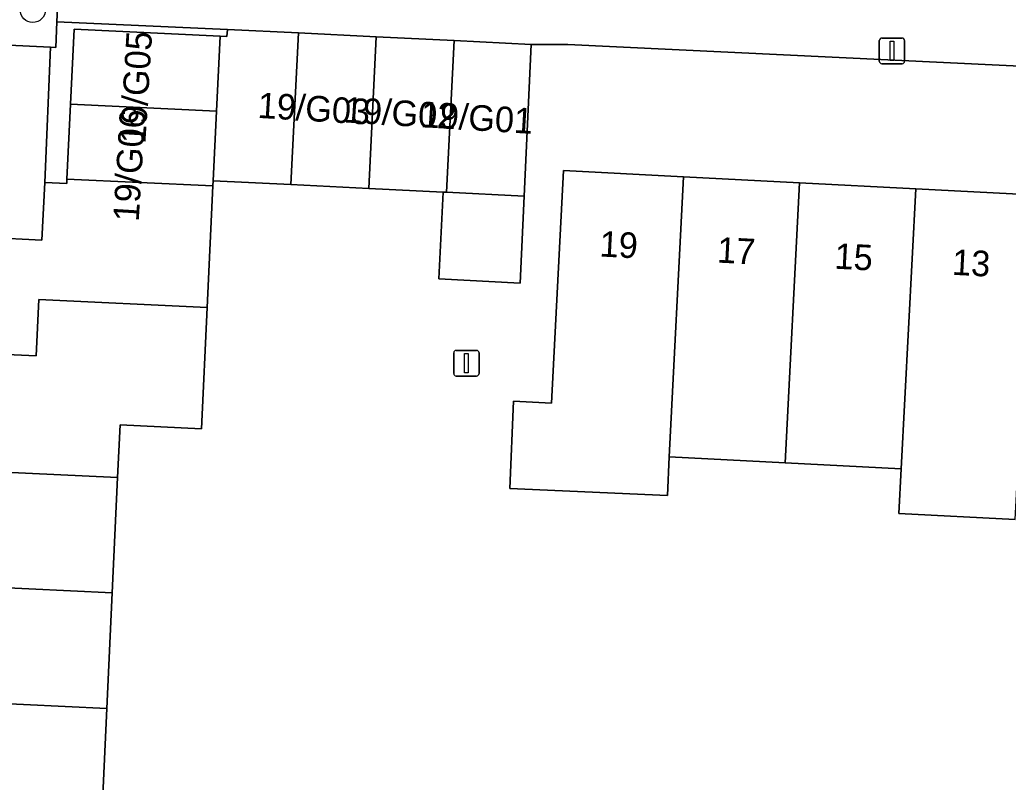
# Model space of a CAD drawing. Extents: x 162989 to 165008, y 383432 to 384338.
# Drawn here: x 164713.62 to 164752.22, y 383638.25 to 383668.05 of the extents above; entities that cross this region are included whole.
import ezdxf

# ---------------------------------------------------------------- set-up
doc = ezdxf.new("R2010")
doc.units = 0
for name, color, linetype in [('IMGEO_Boom', 7, 'Continuous'), ('IMGEO_Erf', 7, 'Continuous'), ('IMGEO_Lichtmast', 7, 'Continuous'), ('IMGEO_Pand', 7, 'Continuous'), ('IMGEO_Pand_nummerreeks', 7, 'Continuous'), ('IMGEO_Voetpad_open', 7, 'Continuous')]:
    doc.layers.add(name, color=color, linetype=linetype)

msp = doc.modelspace()

# ---------------------------------------------------------------- linework, layer by layer
at = {"layer": 'IMGEO_Boom'}
msp.add_circle((164714.129, 383668.431), 0.489, dxfattribs=at)
at = {"layer": 'IMGEO_Erf'}
for points in [[(164762.468, 383665.773), (164735.026, 383667.079), (164733.598, 383667.09), (164733.323, 383661.155), (164733.166, 383657.763), (164729.986, 383657.928), (164730.162, 383661.318), (164727.247, 383661.462), (164724.208, 383661.611), (164721.17, 383661.761), (164721.161, 383661.56), (164720.939, 383656.805), (164720.719, 383652.071), (164717.539, 383652.219), (164717.443, 383650.157), (164717.234, 383645.657), (164717.024, 383641.143), (164716.815, 383636.63)], [(164752.494, 383648.524), (164747.958, 383648.759), (164748.048, 383650.501), (164743.512, 383650.737), (164738.987, 383650.972), (164738.919, 383649.454), (164732.754, 383649.733), (164732.908, 383653.149), (164734.386, 383653.072), (164734.857, 383662.159), (164739.541, 383661.916), (164744.077, 383661.68), (164748.612, 383661.445), (164753.148, 383661.209)]]:
    msp.add_lwpolyline(points, dxfattribs=at)
at = {"layer": 'IMGEO_Lichtmast'}
for p, q in [((164747.29, 383667.334), (164748.08, 383667.334)), ((164748.08, 383667.334), (164747.29, 383667.334)), ((164747.19, 383666.434), (164747.19, 383667.234)), ((164747.19, 383667.234), (164747.19, 383666.434)), ((164748.18, 383667.234), (164748.18, 383666.434)), ((164748.18, 383666.434), (164748.18, 383667.234)), ((164748.08, 383666.334), (164747.29, 383666.334)), ((164747.29, 383666.334), (164748.08, 383666.334)), ((164730.568, 383654.229), (164730.568, 383655.029)), ((164730.568, 383655.029), (164730.568, 383654.229)), ((164730.668, 383655.129), (164731.458, 383655.129)), ((164731.458, 383655.129), (164730.668, 383655.129)), ((164731.558, 383655.029), (164731.558, 383654.229)), ((164731.558, 383654.229), (164731.558, 383655.029)), ((164731.458, 383654.129), (164730.668, 383654.129)), ((164730.668, 383654.129), (164731.458, 383654.129))]:
    msp.add_line(p, q, dxfattribs=at)
for points in [[(164747.61, 383667.209), (164747.76, 383667.209), (164747.76, 383666.459), (164747.61, 383666.459), (164747.61, 383667.209)], [(164730.988, 383655.004), (164731.138, 383655.004), (164731.138, 383654.254), (164730.988, 383654.254), (164730.988, 383655.004)]]:
    msp.add_lwpolyline(points, dxfattribs=at)
for centre, start, end in [((164747.29, 383667.234), 90, 180), ((164747.29, 383667.234), 90, 180), ((164748.08, 383667.234), 0, 90), ((164748.08, 383667.234), 360, 90), ((164747.29, 383666.434), 180, 270), ((164747.29, 383666.434), 180, 270), ((164748.08, 383666.434), 270, 0), ((164748.08, 383666.434), 270, 0), ((164730.668, 383655.029), 90, 180), ((164730.668, 383655.029), 90, 180), ((164731.458, 383655.029), 0, 90), ((164731.458, 383655.029), 360, 90), ((164730.668, 383654.229), 180, 270), ((164730.668, 383654.229), 180, 270), ((164731.458, 383654.229), 270, 0), ((164731.458, 383654.229), 270, 0)]:
    msp.add_arc(centre, 0.1, start, end, dxfattribs=at)
at = {"layer": 'IMGEO_Pand'}
for points in [[(164715.602, 383664.754), (164721.306, 383664.483), (164721.452, 383667.408), (164715.742, 383667.685)], [(164724.504, 383667.534), (164721.735, 383667.669), (164721.713, 383667.395), (164721.452, 383667.408), (164721.306, 383664.483), (164721.17, 383661.761), (164724.208, 383661.611)], [(164727.247, 383661.462), (164727.542, 383667.386), (164724.504, 383667.534), (164724.208, 383661.611)], [(164727.247, 383661.462), (164730.162, 383661.318), (164730.285, 383661.312), (164730.58, 383667.237), (164727.542, 383667.386)], [(164733.323, 383661.155), (164733.598, 383667.09), (164730.58, 383667.237), (164730.285, 383661.312)], [(164715.602, 383664.754), (164715.463, 383661.824), (164721.161, 383661.56), (164721.17, 383661.761), (164721.306, 383664.483)], [(164739.541, 383661.916), (164734.857, 383662.159), (164734.386, 383653.072), (164732.908, 383653.149), (164732.754, 383649.733), (164738.919, 383649.454), (164738.987, 383650.972)], [(164744.077, 383661.68), (164739.541, 383661.916), (164738.987, 383650.972), (164743.512, 383650.737)], [(164721.161, 383661.56), (164715.463, 383661.824), (164715.455, 383661.652), (164714.6, 383661.685), (164714.476, 383659.44), (164710.378, 383659.649), (164708.216, 383659.759), (164707.982, 383655.211), (164714.263, 383654.916), (164714.366, 383657.114), (164720.939, 383656.805)], [(164744.077, 383661.68), (164743.512, 383650.737), (164748.048, 383650.501), (164748.612, 383661.445)], [(164733.323, 383661.155), (164730.285, 383661.312), (164730.162, 383661.318), (164729.986, 383657.928), (164733.166, 383657.763)], [(164753.148, 383661.209), (164748.612, 383661.445), (164748.048, 383650.501), (164747.958, 383648.759), (164752.494, 383648.524), (164752.584, 383650.266)], [(164717.443, 383650.157), (164717.539, 383652.219), (164720.719, 383652.071), (164720.939, 383656.805), (164714.366, 383657.114), (164714.263, 383654.916), (164707.982, 383655.211), (164707.746, 383650.614)], [(164707.746, 383650.614), (164707.641, 383648.582), (164704.347, 383648.735), (164704.13, 383644.071), (164710.609, 383643.766), (164710.711, 383645.964), (164717.234, 383645.657), (164717.443, 383650.157)], [(164717.234, 383645.657), (164710.711, 383645.964), (164710.609, 383643.766), (164704.13, 383644.071), (164703.92, 383639.557), (164710.4, 383639.252), (164710.502, 383641.45), (164717.024, 383641.143)], [(164703.711, 383635.043), (164710.191, 383634.738), (164710.293, 383636.936), (164716.815, 383636.63), (164717.024, 383641.143), (164710.502, 383641.45), (164710.4, 383639.252), (164703.92, 383639.557)]]:
    msp.add_lwpolyline(points, close=True, dxfattribs=at)
at = {"layer": 'IMGEO_Voetpad_open'}
for points in [[(164708.387, 383668.652), (164707.833, 383667.972), (164710.657, 383665.656), (164710.727, 383667.17), (164714.823, 383666.98), (164715.023, 383666.971), (164715.07, 383667.97), (164715.22, 383671.164)], [(164716.363, 383671.031), (164715.841, 383671.105), (164715.724, 383671.122), (164715.22, 383671.164), (164715.07, 383667.97), (164721.735, 383667.669), (164724.504, 383667.534), (164727.542, 383667.386), (164730.58, 383667.237), (164733.598, 383667.09), (164735.026, 383667.079), (164762.468, 383665.773), (164762.322, 383662.253), (164781.25, 383661.28), (164780.953, 383666.002), (164774.625, 383668.132)]]:
    msp.add_lwpolyline(points, dxfattribs=at)
for points in [[(164721.713, 383667.395), (164721.735, 383667.669), (164715.07, 383667.97), (164715.023, 383666.971), (164714.823, 383666.98), (164714.6, 383661.685), (164715.455, 383661.652), (164715.463, 383661.824), (164715.602, 383664.754), (164715.742, 383667.685), (164721.452, 383667.408)], [(164714.6, 383661.685), (164714.823, 383666.98), (164710.727, 383667.17), (164710.657, 383665.656), (164710.378, 383659.649), (164714.476, 383659.44)]]:
    msp.add_lwpolyline(points, close=True, dxfattribs=at)

# ---------------------------------------------------------------- texts
at = {"layer": 'IMGEO_Pand_nummerreeks'}
for s, rotation, p in [('19/G05', 86.4881, (164718.524, 383663.191)), ('19/G03', 356.4881, (164722.891, 383664.219)), ('19/G02', 356.4881, (164726.257, 383664.042)), ('19/G01', 356.4881, (164729.258, 383663.858)), ('19/G06', 86.4881, (164718.264, 383660.144)), ('19', 357.0284, (164736.247, 383658.802)), ('17', 357.0284, (164740.835, 383658.564)), ('15', 357.0284, (164745.423, 383658.325)), ('13', 357.0263, (164750.011, 383658.087))]:
    msp.add_text(s, height=1, rotation=rotation, dxfattribs=at).set_placement(p)

doc.saveas('drawing.dxf')
